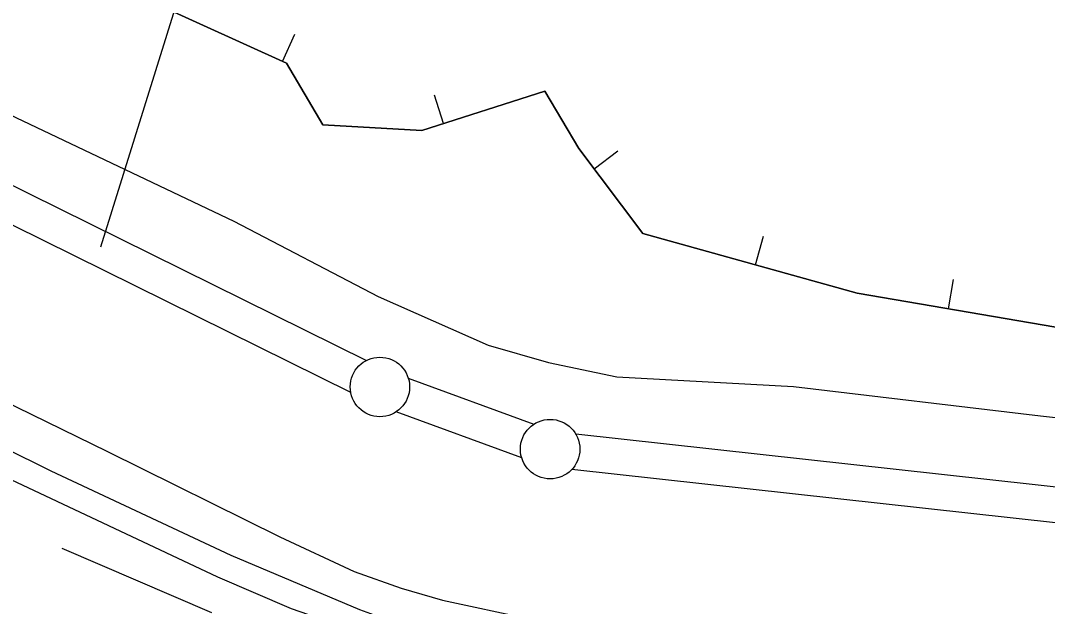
# Model space of a CAD drawing. Extents: x 3297753 to 3335611, y 652252 to 677623.
# Drawn here: x 3312996 to 3313859, y 666920 to 667413 of the extents above; entities that cross this region are included whole.
import ezdxf

# ---------------------------------------------------------------- set-up
doc = ezdxf.new("R2010")
doc.units = 0
for name, color, linetype in [('V-BORW-LINE', 7, 'Continuous'), ('V-LEVE-TOET', 7, 'Continuous'), ('V-RIVR-RANG', 7, 'Continuous'), ('V-ROAD-CNTR', 7, 'Continuous'), ('V-SURV-LINE', 7, 'Continuous'), ('V-TOPO-SHOR', 7, 'Continuous')]:
    doc.layers.add(name, color=color, linetype=linetype)

msp = doc.modelspace()

# ---------------------------------------------------------------- linework, layer by layer
at = {"layer": 'V-BORW-LINE'}
for p, q in [((3313215.88, 667378.45), (3313226.24, 667401.2)), ((3313351.48, 667326.26), (3313343.91, 667350.08)), ((3313478.13, 667288.2), (3313498.1, 667303.23)), ((3313613.92, 667207.32), (3313620.62, 667231.41)), ((3313776.17, 667170.42), (3313780.39, 667195.06))]:
    msp.add_line(p, q, dxfattribs=at)
for points in [[(3314127.03, 667110.36), (3313699.34, 667183.57), (3313519.18, 667233.66), (3313465.25, 667305.31), (3313436.56, 667353.3), (3313333.08, 667320.41), (3313249.96, 667324.95), (3313219.17, 667376.95), (3313070.36, 667444.69), (3312896.26, 667506.49), (3312818.59, 667588.67), (3312669.81, 667730.31), (3312531.61, 667834.05), (3312341.73, 667960.88)], [(3312957.31, 667484.82), (3313070.36, 667444.69), (3313219.17, 667376.95), (3313249.96, 667324.95), (3313333.08, 667320.41), (3313436.56, 667353.3), (3313465.25, 667305.31), (3313519.18, 667233.66), (3313699.34, 667183.57), (3314127.03, 667110.36), (3314169.65, 667121.72), (3314182.09, 667155.84), (3314163.08, 667251.85), (3314138.55, 667316.25), (3314088.37, 667401.81), (3314066.1, 667444.09)]]:
    msp.add_lwpolyline(points, dxfattribs=at)
at = {"layer": 'V-LEVE-TOET'}
for points in [[(3310290.15, 668899.76), (3310517.11, 668723.58), (3310748.95, 668558.65), (3310924.29, 668433.13), (3311123.23, 668281.94), (3311213.1, 668219.08), (3311320.86, 668162.52), (3311468.94, 668100.72), (3311666.41, 667998.06), (3311861.61, 667904.31), (3312065.96, 667797.83), (3312294.57, 667681.5), (3312495.56, 667578.69), (3312696.09, 667465.32), (3312957.25, 667347.62), (3313174.95, 667244.1), (3313296.53, 667180.78), (3313389.09, 667139.85), (3313439.6, 667125.37), (3313497.25, 667113.23), (3313645.84, 667105.17), (3313853.66, 667080.51), (3314058.92, 667057.71)], [(3310236.32, 668633.29), (3310404.51, 668505.43), (3310580.44, 668372.83), (3310799.82, 668204.91), (3310911.78, 668122.61), (3310976.81, 668076.67), (3311011.03, 668052.31), (3311046.42, 668034.94), (3311132.06, 667996.95), (3311276.29, 667927.38), (3311440.23, 667844.65), (3311639.75, 667748.95), (3311824.58, 667660.04), (3311982.77, 667587.24), (3312135.42, 667508.5), (3312349.56, 667404.25), (3312539.59, 667313.36), (3312693.12, 667234.59), (3312819.06, 667170.21), (3312991.84, 667087.98), (3313068.68, 667050.35)], [(3313068.68, 667050.35), (3313213.57, 666978.77), (3313276.29, 666949.75), (3313315.72, 666935.74), (3313350.48, 666925.51), (3313423.77, 666909.73), (3313522.39, 666896.64), (3313655.57, 666886.38), (3313768.74, 666877.36), (3313904.26, 666864.84), (3314027.6, 666844.44), (3314110.02, 666834.94), (3314187.73, 666831.52), (3314247.76, 666827.83), (3314277.59, 666820.19), (3314298.71, 666814.78), (3314320.36, 666806.65), (3314357.46, 666794.15), (3314377.64, 666782.16), (3314428.11, 666649.92), (3314523.05, 666426.86), (3314607.64, 666225.94), (3314697.67, 666022.03), (3314792.84, 665783.59)]]:
    msp.add_lwpolyline(points, dxfattribs=at)
at = {"layer": 'V-RIVR-RANG'}
msp.add_line((3313063.23, 667222.52), (3313565.58, 668837.18), dxfattribs=at)
at = {"layer": 'V-ROAD-CNTR'}
msp.add_lwpolyline([(3313875.36, 666677.86), (3313855.95, 666712.55), (3313826.98, 666742.2), (3313792.41, 666770.05), (3313740.54, 666797.31), (3313707.7, 666812.7), (3313657.92, 666826.28), (3313598.63, 666836.84), (3313432.03, 666863.36), (3313377.06, 666871.65), (3313314.05, 666888.21), (3313274.53, 666900.65), (3313223.54, 666918.14), (3313161.66, 666944.96), (3312842.83, 667094.83), (3312661.08, 667188.42), (3312488.33, 667271.4), (3312292.38, 667366.6), (3312072.29, 667475.25), (3311882.63, 667572.54)], dxfattribs=at)
at = {"layer": 'V-SURV-LINE'}
for points in [[(3311760.59, 667881.27), (3313286.62, 667127.05)], [(3313273.32, 667100.16), (3311747.29, 667854.38)], [(3313321.79, 667111.99), (3313427.44, 667073.43)], [(3313417.15, 667045.25), (3313311.5, 667083.81)], [(3313462.57, 667065.21), (3314466.99, 666954.61)], [(3314463.69, 666924.79), (3313459.27, 667035.4)]]:
    msp.add_lwpolyline(points, dxfattribs=at)
for centre in [(3313297.88, 667104.75), (3313441.06, 667052.49)]:
    msp.add_circle(centre, 25, dxfattribs=at)
at = {"layer": 'V-TOPO-SHOR'}
msp.add_line((3313156.53, 666914.81), (3313030.5, 666968.89), dxfattribs=at)
msp.add_lwpolyline([(3313577.33, 666858.51), (3313494.49, 666869.63), (3313364.6, 666894.5), (3313321.04, 666904.85), (3313299.6, 666910.72), (3313280.89, 666917.32), (3313172.72, 666963.19), (3313021.46, 667033.88), (3312901.86, 667093.03)], dxfattribs=at)

doc.saveas('drawing.dxf')
